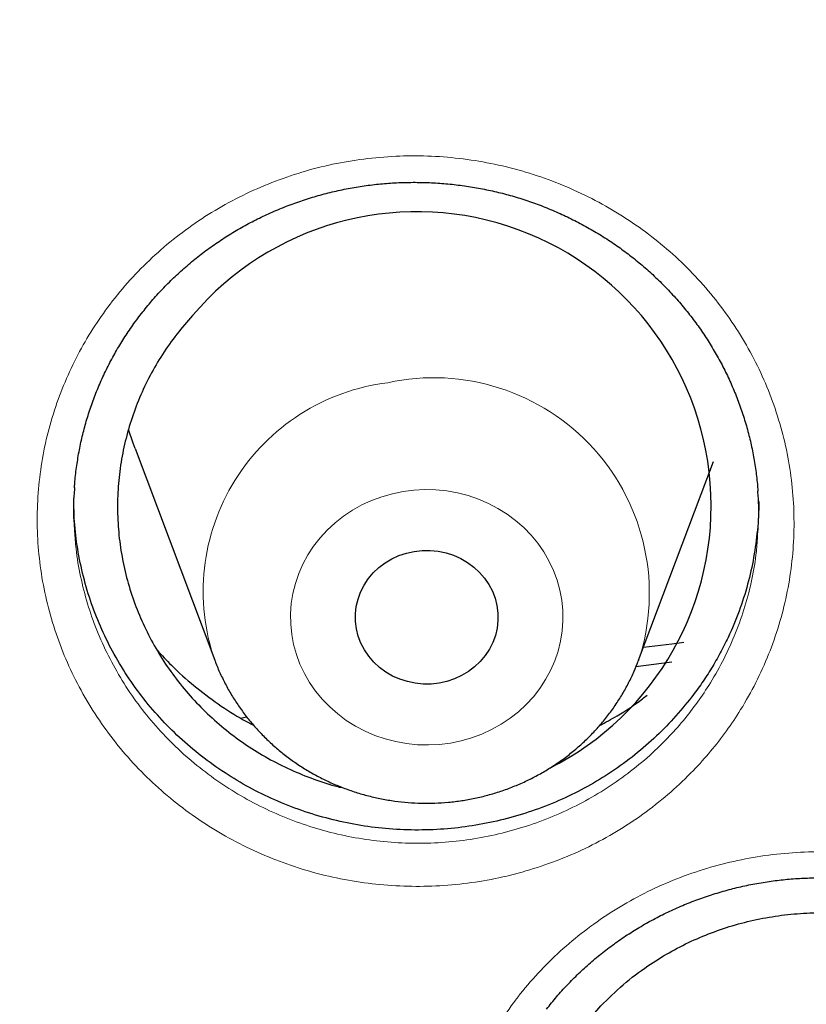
# Model space of a CAD drawing. Header units: millimetres. Extents: x 8 to 949, y 12 to 889.
# Tile 503 of 555: x 621.2 to 625.61, y 869.96 to 875.49. Entities that reach past the tile are written whole.
import ezdxf

# ---------------------------------------------------------------- set-up
doc = ezdxf.new("R2010")
doc.units = ezdxf.units.MM

msp = doc.modelspace()

# ---------------------------------------------------------------- linework, layer by layer
at = {"color": 7, "linetype": 'Continuous', "lineweight": 30}
for p, q in [((621.8508, 873.0796), (622.2979, 871.8913)), ((624.674, 871.8913), (625.0939, 873.0072)), ((624.8605, 871.8809), (624.6579, 871.8551)), ((624.674, 871.8913), (624.6721, 871.8863)), ((622.4429, 871.5674), (622.4762, 871.5749))]:
    msp.add_line(p, q, dxfattribs=at)
at = {"color": 7, "linetype": 'Continuous', "lineweight": 30, "flags": 128}
for points in [[(621.8508, 873.0796), (621.8397, 873.1101), (621.8151, 873.1861)], [(623.4165, 872.5024), (623.461, 872.5074), (623.5059, 872.5076), (623.5505, 872.5032), (623.5943, 872.4941), (623.6367, 872.4804), (623.6773, 872.4624), (623.7154, 872.4402), (623.7506, 872.4142), (623.7825, 872.3846), (623.8107, 872.3519), (623.8348, 872.3164), (623.8545, 872.2786), (623.8696, 872.239), (623.8799, 872.198), (623.8852, 872.1562), (623.8855, 872.1141), (623.8807, 872.0723), (623.871, 872.0312), (623.8565, 871.9914), (623.8372, 871.9533), (623.8136, 871.9176), (623.7859, 871.8845), (623.7543, 871.8546), (623.7195, 871.8281), (623.6816, 871.8055), (623.6413, 871.787), (623.5991, 871.7729), (623.5554, 871.7632), (623.5109, 871.7583), (623.466, 871.758), (623.4214, 871.7625), (623.3776, 871.7716), (623.3352, 871.7852), (623.2947, 871.8032), (623.2565, 871.8254), (623.2213, 871.8514), (623.1894, 871.881), (623.1612, 871.9138), (623.1371, 871.9492), (623.1174, 871.987), (623.1023, 872.0267), (623.092, 872.0677), (623.0867, 872.1094), (623.0865, 872.1515), (623.0912, 872.1934), (623.1009, 872.2345), (623.1155, 872.2743), (623.1347, 872.3123), (623.1583, 872.3481), (623.186, 872.3811), (623.2176, 872.4111), (623.2525, 872.4375), (623.2903, 872.4601), (623.3306, 872.4786), (623.3728, 872.4928), (623.4165, 872.5024)], [(624.7016, 871.9646), (624.8595, 871.9846), (624.9271, 871.9929)]]:
    msp.add_lwpolyline(points, dxfattribs=at)
at = {"color": 252, "linetype": 'Continuous', "lineweight": 0, "flags": 128}
msp.add_lwpolyline([(623.3533, 872.8384), (623.4143, 872.8461), (623.4757, 872.8492), (623.5372, 872.8477), (623.5983, 872.8415), (623.6587, 872.8307), (623.718, 872.8154), (623.7758, 872.7957), (623.8317, 872.7716), (623.8854, 872.7434), (623.9365, 872.7113), (623.9846, 872.6754), (624.0295, 872.636), (624.0709, 872.5933), (624.1085, 872.5477), (624.1421, 872.4993), (624.1714, 872.4486), (624.1963, 872.3958), (624.2165, 872.3414), (624.232, 872.2855), (624.2427, 872.2287), (624.2485, 872.1713), (624.2493, 872.1136), (624.2452, 872.056), (624.2362, 871.9989), (624.2222, 871.9427), (624.2035, 871.8878), (624.1802, 871.8344), (624.1524, 871.783), (624.1202, 871.7338), (624.0839, 871.6872), (624.0438, 871.6435), (624, 871.603), (623.9529, 871.5659), (623.9027, 871.5325), (623.8499, 871.503), (623.7947, 871.4775), (623.7375, 871.4563), (623.6786, 871.4396), (623.6186, 871.4273), (623.5576, 871.4195), (623.4962, 871.4164), (623.4347, 871.418), (623.3736, 871.4242), (623.3132, 871.4349), (623.2539, 871.4503), (623.1961, 871.47), (623.1402, 871.494), (623.0865, 871.5222), (623.0354, 871.5543), (622.9873, 871.5902), (622.9424, 871.6296), (622.901, 871.6723), (622.8634, 871.718), (622.8298, 871.7663), (622.8005, 871.817), (622.7756, 871.8698), (622.7554, 871.9243), (622.7399, 871.9801), (622.7292, 872.0369), (622.7234, 872.0944), (622.7226, 872.1521), (622.7267, 872.2096), (622.7358, 872.2667), (622.7497, 872.3229), (622.7684, 872.3779), (622.7917, 872.4312), (622.8196, 872.4827), (622.8517, 872.5319), (622.888, 872.5784), (622.9282, 872.6221), (622.9719, 872.6627), (623.019, 872.6998), (623.0692, 872.7332), (623.122, 872.7627), (623.1772, 872.7881), (623.2344, 872.8093), (623.2933, 872.8261), (623.3533, 872.8384)], dxfattribs=at)
at = {"color": 7, "linetype": 'Continuous', "lineweight": 30}
msp.add_arc((623.431, 872.7583), 1.6496, 296.7574, 139.6448, dxfattribs=at)
at = {"color": 252, "linetype": 'Continuous', "lineweight": 0}
for centre, radius, start, end in [((623.5248, 872.2674), 1.2092, 341.8817, 102.299), ((623.4132, 872.2776), 1.1803, 97.1061, 199.1478)]:
    msp.add_arc(centre, radius, start, end, dxfattribs=at)
at = {"color": 7, "linetype": 'Continuous', "lineweight": 30}
for points, knots in [([(660.3765, 865.4542), (660.37, 865.4775), (660.3554, 865.5297), (660.3311, 865.6155), (660.3018, 865.7176), (660.2679, 865.8339), (660.2294, 865.9641), (660.1863, 866.1076), (660.138, 866.2659), (660.084, 866.4389), (660.0253, 866.6232), (659.9632, 866.814), (659.862, 867.1179), (659.7185, 867.5313), (659.5424, 868.0098), (659.3753, 868.4426), (659.2192, 868.8305), (659.0581, 869.2154), (658.9263, 869.5184), (658.829, 869.7365), (658.7703, 869.8662), (658.7173, 869.982), (658.6702, 870.084), (658.6279, 870.1747), (658.591, 870.253), (658.5603, 870.318), (658.5373, 870.3663), (658.5219, 870.3985), (658.5096, 870.424), (658.4959, 870.4526), (658.4767, 870.4925), (658.4528, 870.5418), (658.4203, 870.6088), (658.3786, 870.6939), (658.3267, 870.799), (658.2685, 870.9156), (658.2039, 871.0437), (658.1327, 871.1831), (658.0395, 871.3632), (657.925, 871.5805), (657.7909, 871.8295), (657.6553, 872.0757), (657.5195, 872.3172), (657.3835, 872.5541), (657.2474, 872.7864), (657.104, 873.0265), (656.9532, 873.2738), (656.7949, 873.5277), (656.6372, 873.7756), (656.4801, 874.0175), (656.324, 874.2531), (656.1742, 874.4749), (656.0335, 874.6797), (655.9043, 874.8647), (655.7843, 875.034), (655.6739, 875.1878), (655.576, 875.3225), (655.4903, 875.4391), (655.4165, 875.5388), (655.3511, 875.6264), (655.2943, 875.702), (655.2455, 875.7666), (655.2001, 875.8264), (655.1531, 875.8881), (655.0995, 875.9578), (655.0292, 876.049), (654.9408, 876.1626), (654.8332, 876.2994), (654.715, 876.4479), (654.586, 876.608), (654.4459, 876.7795), (654.2945, 876.9621), (654.1314, 877.1557), (653.9565, 877.3601), (653.7693, 877.5749), (653.5709, 877.7984), (653.3612, 878.0303), (653.1398, 878.2701), (652.9054, 878.5189), (652.6322, 878.8025), (652.3231, 879.1152), (651.9819, 879.4502), (651.6397, 879.7763), (651.2978, 880.0928), (650.9565, 880.3998), (650.616, 880.6975), (650.2354, 881.0211), (649.8147, 881.3675), (649.3538, 881.7332), (648.8969, 882.0828), (648.4723, 882.3963), (648.0805, 882.6766), (647.7218, 882.9262), (647.367, 883.1663), (647.0164, 883.3972), (646.6697, 883.6195), (646.3223, 883.8364), (645.9691, 884.051), (645.5734, 884.2849), (645.1319, 884.5374), (644.6418, 884.8074), (644.1338, 885.0763), (643.6077, 885.3434), (643.0946, 885.5928), (642.5967, 885.8248), (642.1159, 886.04), (641.622, 886.2519), (641.115, 886.4601), (640.5948, 886.6639), (640.1471, 886.8308), (639.7776, 886.9632), (639.495, 887.0617), (639.2202, 887.1549), (638.9568, 887.2418), (638.7065, 887.3222), (638.4691, 887.3966), (638.2446, 887.4652), (638.0317, 887.5288), (637.8196, 887.5907), (637.6098, 887.6505), (637.4039, 887.7078), (637.2144, 887.7593), (637.0414, 887.8053), (636.8851, 887.8462), (636.7453, 887.882), (636.6295, 887.9112), (636.5363, 887.9344), (636.465, 887.952), (636.4047, 887.9668), (636.3487, 887.9804), (636.29, 887.9945), (636.2237, 888.0104), (636.137, 888.031), (636.0258, 888.057), (635.8868, 888.089), (635.7291, 888.1247), (635.5524, 888.1636), (635.3581, 888.2054), (635.1464, 888.2497), (634.9174, 888.296), (634.6699, 888.3443), (634.4186, 888.3915), (634.1652, 888.4371), (633.9114, 888.481), (633.6441, 888.5251), (633.3633, 888.5693), (633.0689, 888.6131), (632.7414, 888.659), (632.3789, 888.7062), (631.9795, 888.7537), (631.5611, 888.7986), (631.121, 888.8405), (630.6657, 888.8779), (630.2036, 888.9098), (629.7461, 888.9354), (629.2952, 888.9549), (628.8511, 888.9684), (628.4137, 888.9762), (627.9456, 888.9788), (627.4481, 888.9747), (626.9228, 888.9625), (626.4091, 888.9429), (625.9069, 888.9166), (625.4193, 888.8842), (624.946, 888.8463), (624.4871, 888.8034), (624.0396, 888.7559), (623.6036, 888.704), (623.179, 888.6482), (622.7659, 888.589), (622.3644, 888.5266), (622.034, 888.4716), (621.772, 888.4256), (621.5754, 888.3899), (621.3819, 888.3537), (621.1915, 888.3171), (621.0061, 888.2803), (620.8237, 888.2431), (620.6484, 888.2064), (620.4823, 888.1708), (620.3308, 888.1376), (620.1941, 888.107), (620.0719, 888.0792), (619.9644, 888.0543), (619.8708, 888.0324), (619.7914, 888.0136), (619.7264, 887.9981), (619.6821, 887.9874), (619.6545, 887.9808), (619.638, 887.9767), (619.6185, 887.972), (619.5919, 887.9655), (619.5386, 887.9525), (619.4576, 887.9325), (619.3474, 887.905), (619.2233, 887.8736), (619.0853, 887.838), (618.9344, 887.7985), (618.7717, 887.7551), (618.5989, 887.708), (618.4171, 887.6575), (618.1956, 887.5947), (617.9315, 887.5177), (617.6221, 887.4245), (617.2965, 887.323), (616.9549, 887.2127), (616.5998, 887.0939), (616.2315, 886.9662), (615.8506, 886.8292), (615.4553, 886.6816), (615.0458, 886.5229), (614.6226, 886.3524), (614.186, 886.1696), (613.7363, 885.9739), (613.3086, 885.7803), (612.9054, 885.5912), (612.533, 885.4111), (612.1644, 885.2272), (611.7694, 885.0244), (611.3509, 884.8022), (610.911, 884.5602), (610.4852, 884.3179), (610.0733, 884.0757), (609.6775, 883.8355), (609.2973, 883.5977), (608.9324, 883.3629), (608.5802, 883.1299), (608.2199, 882.885), (607.8533, 882.6288), (607.482, 882.3615), (607.1275, 882.0991), (606.7895, 881.8419), (606.4675, 881.5906), (606.1654, 881.3487), (605.8822, 881.1167), (605.6173, 880.8948), (605.3659, 880.6799), (605.1278, 880.4721), (604.8795, 880.2513), (604.617, 880.0128), (604.336, 879.7515), (604.0226, 879.4529), (603.6772, 879.1143), (603.3009, 878.7331), (602.9252, 878.3394), (602.5352, 877.9165), (602.1319, 877.4626), (601.8134, 877.0896), (601.5913, 876.8225), (601.4667, 876.6707), (601.3495, 876.5261), (601.2417, 876.3916), (601.1515, 876.2779), (601.0773, 876.1835), (601.0172, 876.1066), (600.9618, 876.0352), (600.9108, 875.9692), (600.8644, 875.9087), (600.823, 875.8546), (600.7919, 875.8137), (600.7711, 875.7863), (600.7574, 875.7683), (600.7424, 875.7484), (600.7226, 875.7223), (600.6938, 875.6841), (600.6548, 875.6321), (600.6043, 875.5646), (600.5476, 875.4882), (600.4854, 875.4039), (600.4185, 875.3125), (600.3447, 875.2111), (600.2644, 875.0997), (600.1515, 874.9415), (600.0101, 874.7404), (599.8021, 874.4387), (599.5608, 874.0789), (599.2999, 873.6761), (599.0609, 873.2949), (598.8421, 872.9351), (598.6334, 872.5814), (598.413, 872.1964), (598.1832, 871.7808), (597.9464, 871.3353), (597.7772, 871.0041), (597.6701, 870.7893), (597.6222, 870.6922), (597.5811, 870.6083), (597.5468, 870.5378), (597.5194, 870.481), (597.4974, 870.4352), (597.478, 870.3949), (597.4586, 870.3542), (597.4345, 870.3036), (597.4043, 870.2396), (597.3663, 870.1587), (597.3221, 870.064), (597.272, 869.9554), (597.2165, 869.8337), (597.1558, 869.699), (597.0902, 869.5515), (597.0196, 869.3902), (596.9472, 869.2221), (596.8736, 869.0481), (596.7991, 868.869), (596.7214, 868.6788), (596.6408, 868.4772), (596.5579, 868.2655), (596.4752, 868.0493), (596.3949, 867.8347), (596.311, 867.6049), (596.2246, 867.3624), (596.137, 867.1089), (596.0561, 866.8684), (595.9816, 866.6409), (595.9133, 866.4266), (595.8519, 866.229), (595.7968, 866.0478), (595.7476, 865.8824), (595.7029, 865.729), (595.6625, 865.5878), (595.6372, 865.4973), (595.6251, 865.4542)], [0, 0, 0, 0, 0.000831, 0.001867, 0.00311, 0.004561, 0.006151, 0.007935, 0.009912, 0.012083, 0.014447, 0.016884, 0.019317, 0.025993, 0.032646, 0.03767, 0.042681, 0.047678, 0.052661, 0.054543, 0.056246, 0.057769, 0.059113, 0.060277, 0.061356, 0.062215, 0.062854, 0.063273, 0.063494, 0.063869, 0.064407, 0.065082, 0.06583, 0.067072, 0.06847, 0.070023, 0.071732, 0.073596, 0.075615, 0.078974, 0.082363, 0.085703, 0.088995, 0.092239, 0.095436, 0.098585, 0.102198, 0.105746, 0.109228, 0.112646, 0.115999, 0.119267, 0.122152, 0.124821, 0.127275, 0.129513, 0.131535, 0.133177, 0.134643, 0.135933, 0.137048, 0.137994, 0.1388, 0.139705, 0.140743, 0.141915, 0.143783, 0.145837, 0.148077, 0.150502, 0.153113, 0.15591, 0.158893, 0.162061, 0.165415, 0.168955, 0.172612, 0.176449, 0.180464, 0.184658, 0.190319, 0.195938, 0.201473, 0.206924, 0.212291, 0.217573, 0.222772, 0.229782, 0.236634, 0.243327, 0.249861, 0.255037, 0.260109, 0.265076, 0.26994, 0.274699, 0.279385, 0.284156, 0.289036, 0.295322, 0.30178, 0.308407, 0.315205, 0.322173, 0.328111, 0.334166, 0.34034, 0.346632, 0.353042, 0.359571, 0.363066, 0.366535, 0.369859, 0.373034, 0.376061, 0.378889, 0.381573, 0.384115, 0.386513, 0.389155, 0.391598, 0.393842, 0.395887, 0.397733, 0.399381, 0.40083, 0.401828, 0.402671, 0.403347, 0.403955, 0.404645, 0.405417, 0.40629, 0.4077, 0.409328, 0.411175, 0.41324, 0.415523, 0.417979, 0.420645, 0.423522, 0.42661, 0.429395, 0.432332, 0.435421, 0.438661, 0.442053, 0.445597, 0.449968, 0.45455, 0.459343, 0.464347, 0.469653, 0.474949, 0.480165, 0.485302, 0.49036, 0.495338, 0.500238, 0.506345, 0.512325, 0.518177, 0.523901, 0.529497, 0.534869, 0.540118, 0.545243, 0.550245, 0.555124, 0.55988, 0.564513, 0.569022, 0.571335, 0.573614, 0.575859, 0.57807, 0.580248, 0.582331, 0.58444, 0.58638, 0.58815, 0.58975, 0.59118, 0.59244, 0.59353, 0.594473, 0.595236, 0.595821, 0.596034, 0.596208, 0.596403, 0.596719, 0.597149, 0.598281, 0.599578, 0.601041, 0.602669, 0.604463, 0.606385, 0.608446, 0.610602, 0.612854, 0.616343, 0.620039, 0.623941, 0.62805, 0.632365, 0.636804, 0.641442, 0.64628, 0.651317, 0.656553, 0.661988, 0.667623, 0.673457, 0.678181, 0.682993, 0.687744, 0.692413, 0.698343, 0.704138, 0.709796, 0.715319, 0.720706, 0.725864, 0.730891, 0.735786, 0.740551, 0.746051, 0.751366, 0.756494, 0.761437, 0.766193, 0.770763, 0.774966, 0.778998, 0.78286, 0.78655, 0.79007, 0.794511, 0.798996, 0.803539, 0.809717, 0.815999, 0.822387, 0.828881, 0.836279, 0.84381, 0.846204, 0.848559, 0.850755, 0.852787, 0.854656, 0.85589, 0.857041, 0.858109, 0.859093, 0.859993, 0.86081, 0.861506, 0.861811, 0.862028, 0.862307, 0.862695, 0.863189, 0.864001, 0.864997, 0.866178, 0.867372, 0.86871, 0.870192, 0.871818, 0.873581, 0.877087, 0.880542, 0.886588, 0.892475, 0.897596, 0.90259, 0.907456, 0.912208, 0.918389, 0.924392, 0.930218, 0.931684, 0.932978, 0.934093, 0.935028, 0.935785, 0.936353, 0.936848, 0.937386, 0.937968, 0.938855, 0.939923, 0.941172, 0.942602, 0.944213, 0.94597, 0.947903, 0.950009, 0.95229, 0.954474, 0.956797, 0.95926, 0.961861, 0.964601, 0.967436, 0.970189, 0.972843, 0.976229, 0.97944, 0.982475, 0.985335, 0.988019, 0.990528, 0.992734, 0.994784, 0.996678, 0.998417, 1, 1, 1, 1]), ([(595.3234, 850.59), (595.3287, 850.6653), (595.3424, 850.8593), (595.3694, 851.1717), (595.4039, 851.5271), (595.443, 851.8822), (595.4864, 852.2368), (595.5342, 852.5909), (595.5864, 852.9444), (595.643, 853.2974), (595.704, 853.6497), (595.7693, 854.0013), (595.839, 854.3522), (595.913, 854.7023), (595.9914, 855.0516), (596.0741, 855.4), (596.1611, 855.7475), (596.2524, 856.094), (596.3479, 856.4395), (596.4478, 856.7839), (596.5519, 857.1272), (596.6603, 857.4694), (596.7728, 857.8103), (596.8897, 858.15), (597.0107, 858.4884), (597.1359, 858.8255), (597.2652, 859.1611), (597.3987, 859.4954), (597.5364, 859.8281), (597.6781, 860.1594), (597.824, 860.489), (597.9739, 860.8171), (598.1279, 861.1435), (598.2859, 861.4682), (598.4479, 861.7911), (598.614, 862.1123), (598.784, 862.4316), (598.9579, 862.7491), (599.1357, 863.0646), (599.3175, 863.3782), (599.5031, 863.6898), (599.6926, 863.9993), (599.8859, 864.3068), (600.083, 864.6121), (600.2838, 864.9153), (600.4884, 865.2162), (600.6967, 865.5149), (600.9087, 865.8113), (601.1244, 866.1054), (601.3437, 866.3971), (601.5666, 866.6864), (601.793, 866.9732), (602.023, 867.2575), (602.2565, 867.5394), (602.4935, 867.8186), (602.7339, 868.0953), (602.9777, 868.3693), (603.225, 868.6407), (603.4755, 868.9093), (603.7294, 869.1752), (603.9865, 869.4383), (604.2469, 869.6986), (604.5105, 869.956), (604.7773, 870.2105), (605.0472, 870.4621), (605.3202, 870.7108), (605.5962, 870.9564), (605.8753, 871.1991), (606.1574, 871.4387), (606.4424, 871.6751), (606.7303, 871.9085), (607.0211, 872.1387), (607.3147, 872.3657), (607.6112, 872.5895), (607.9103, 872.8101), (608.2122, 873.0274), (608.5168, 873.2414), (608.824, 873.452), (609.1338, 873.6593), (609.4461, 873.8632), (609.7609, 874.0637), (610.0782, 874.2607), (610.3979, 874.4543), (610.72, 874.6444), (611.0444, 874.8309), (611.3712, 875.0139), (611.7001, 875.1934), (612.0313, 875.3692), (612.3646, 875.5414), (612.7, 875.71), (613.0375, 875.8749), (613.377, 876.0361), (613.7185, 876.1936), (614.0619, 876.3473), (614.4072, 876.4974), (614.7543, 876.6436), (615.1032, 876.7861), (615.4539, 876.9247), (615.8062, 877.0595), (616.1602, 877.1905), (616.5158, 877.3175), (616.873, 877.4408), (617.2316, 877.5601), (617.5917, 877.6755), (617.9532, 877.7869), (618.3161, 877.8944), (618.6803, 877.998), (619.0457, 878.0976), (619.4123, 878.1932), (619.7801, 878.2847), (620.149, 878.3723), (620.519, 878.4559), (620.89, 878.5354), (621.2619, 878.6108), (621.6348, 878.6822), (622.0085, 878.7496), (622.383, 878.8128), (622.7583, 878.872), (623.1342, 878.9271), (623.5109, 878.9781), (623.8881, 879.0249), (624.2659, 879.0677), (624.6442, 879.1063), (625.023, 879.1409), (625.4021, 879.1712), (625.7817, 879.1975), (626.1615, 879.2196), (626.5415, 879.2376), (626.9218, 879.2514), (627.3022, 879.2611), (627.6827, 879.2666), (628.0632, 879.268), (628.4437, 879.2653), (628.8242, 879.2584), (629.2046, 879.2473), (629.5848, 879.2321), (629.9647, 879.2128), (630.3445, 879.1893), (630.7238, 879.1617), (631.1029, 879.13), (631.4815, 879.0941), (631.8596, 879.0541), (632.2373, 879.01), (632.6143, 878.9618), (632.9907, 878.9095), (633.3665, 878.8531), (633.7415, 878.7925), (634.1158, 878.7279), (634.4892, 878.6593), (634.8617, 878.5865), (635.2334, 878.5097), (635.604, 878.4289), (635.9736, 878.344), (636.3422, 878.2552), (636.7096, 878.1623), (637.0759, 878.0654), (637.4409, 877.9645), (637.8046, 877.8596), (638.167, 877.7508), (638.5281, 877.6381), (638.8877, 877.5214), (639.2459, 877.4008), (639.6025, 877.2763), (639.9576, 877.148), (640.311, 877.0157), (640.6628, 876.8797), (641.0129, 876.7398), (641.3613, 876.5961), (641.7078, 876.4486), (642.0525, 876.2974), (642.3952, 876.1424), (642.7361, 875.9837), (643.0749, 875.8212), (643.4117, 875.6551), (643.7465, 875.4854), (644.0791, 875.312), (644.4095, 875.135), (644.7377, 874.9544), (645.0637, 874.7702), (645.3873, 874.5825), (645.7087, 874.3913), (646.0276, 874.1966), (646.3441, 873.9984), (646.6581, 873.7968), (646.9696, 873.5918), (647.2785, 873.3834), (647.5848, 873.1717), (647.8885, 872.9566), (648.1895, 872.7383), (648.4878, 872.5166), (648.7833, 872.2918), (649.076, 872.0637), (649.3659, 871.8325), (649.6528, 871.5981), (649.9369, 871.3606), (650.218, 871.12), (650.4961, 870.8764), (650.7711, 870.6298), (651.0431, 870.3801), (651.312, 870.1276), (651.5777, 869.8721), (651.8402, 869.6137), (652.0996, 869.3525), (652.3556, 869.0885), (652.6084, 868.8217), (652.8579, 868.5522), (653.104, 868.28), (653.3467, 868.0051), (653.586, 867.7276), (653.8218, 867.4475), (654.0542, 867.1649), (654.283, 866.8797), (654.5083, 866.5921), (654.73, 866.302), (654.9481, 866.0095), (655.1626, 865.7147), (655.3734, 865.4175), (655.5805, 865.1181), (655.7838, 864.8165), (655.9835, 864.5126), (656.1793, 864.2066), (656.3713, 863.8985), (656.5596, 863.5883), (656.7439, 863.276), (656.9244, 862.9618), (657.101, 862.6456), (657.2736, 862.3276), (657.4423, 862.0076), (657.607, 861.6859), (657.7677, 861.3624), (657.9244, 861.0371), (658.0771, 860.7102), (658.2257, 860.3816), (658.3702, 860.0514), (658.5106, 859.7197), (658.6469, 859.3865), (658.7791, 859.0517), (658.9071, 858.7156), (659.0309, 858.3781), (659.1505, 858.0393), (659.266, 857.6992), (659.3772, 857.3579), (659.4842, 857.0153), (659.5869, 856.6717), (659.6853, 856.3269), (659.7795, 855.9811), (659.8694, 855.6343), (659.955, 855.2865), (660.0363, 854.9378), (660.1132, 854.5882), (660.1858, 854.2379), (660.2541, 853.8867), (660.318, 853.5349), (660.3775, 853.1823), (660.4327, 852.8292), (660.4835, 852.4755), (660.5299, 852.1212), (660.5719, 851.7665), (660.6095, 851.4113), (660.6425, 851.0557), (660.6653, 850.7833), (660.6756, 850.6293), (660.678, 850.594)], [0, 0, 0, 0, 0.0024501, 0.0063134, 0.0101767, 0.01404, 0.0179033, 0.0217666, 0.0256299, 0.0294931, 0.0333564, 0.0372196, 0.0410829, 0.0449461, 0.0488093, 0.0526725, 0.0565357, 0.0603988, 0.064262, 0.0681251, 0.0719882, 0.0758513, 0.0797144, 0.0835774, 0.0874405, 0.0913035, 0.0951664, 0.0990294, 0.1028923, 0.1067553, 0.1106182, 0.114481, 0.1183439, 0.1222067, 0.1260695, 0.1299322, 0.133795, 0.1376577, 0.1415204, 0.1453831, 0.1492457, 0.1531083, 0.1569709, 0.1608334, 0.164696, 0.1685585, 0.1724209, 0.1762834, 0.1801458, 0.1840082, 0.1878705, 0.1917329, 0.1955952, 0.1994575, 0.2033197, 0.2071819, 0.2110441, 0.2149063, 0.2187685, 0.2226306, 0.2264927, 0.2303547, 0.2342168, 0.2380788, 0.2419408, 0.2458027, 0.2496647, 0.2535266, 0.2573885, 0.2612504, 0.2651122, 0.268974, 0.2728358, 0.2766976, 0.2805593, 0.2844211, 0.2882828, 0.2921445, 0.2960061, 0.2998678, 0.3037294, 0.307591, 0.3114526, 0.3153142, 0.3191757, 0.3230373, 0.3268988, 0.3307603, 0.3346218, 0.3384832, 0.3423447, 0.3462061, 0.3500675, 0.3539289, 0.3577903, 0.3616517, 0.3655131, 0.3693744, 0.3732357, 0.3770971, 0.3809584, 0.3848197, 0.388681, 0.3925422, 0.3964035, 0.4002648, 0.404126, 0.4079872, 0.4118485, 0.4157097, 0.4195709, 0.4234321, 0.4272933, 0.4311545, 0.4350156, 0.4388768, 0.442738, 0.4465992, 0.4504603, 0.4543215, 0.4581826, 0.4620437, 0.4659049, 0.469766, 0.4736271, 0.4774883, 0.4813494, 0.4852105, 0.4890716, 0.4929328, 0.4967939, 0.500655, 0.5045161, 0.5083772, 0.5122383, 0.5160995, 0.5199606, 0.5238217, 0.5276828, 0.5315439, 0.5354051, 0.5392662, 0.5431273, 0.5469884, 0.5508496, 0.5547107, 0.5585719, 0.562433, 0.5662942, 0.5701553, 0.5740165, 0.5778776, 0.5817388, 0.5856, 0.5894612, 0.5933224, 0.5971836, 0.6010448, 0.604906, 0.6087673, 0.6126285, 0.6164897, 0.620351, 0.6242123, 0.6280736, 0.6319348, 0.6357961, 0.6396575, 0.6435188, 0.6473801, 0.6512415, 0.6551029, 0.6589642, 0.6628256, 0.666687, 0.6705485, 0.6744099, 0.6782714, 0.6821329, 0.6859943, 0.6898559, 0.6937174, 0.6975789, 0.7014405, 0.7053021, 0.7091637, 0.7130253, 0.716887, 0.7207486, 0.7246103, 0.728472, 0.7323337, 0.7361955, 0.7400573, 0.7439191, 0.7477809, 0.7516427, 0.7555046, 0.7593665, 0.7632284, 0.7670903, 0.7709523, 0.7748143, 0.7786763, 0.7825383, 0.7864004, 0.7902625, 0.7941246, 0.7979868, 0.8018489, 0.8057111, 0.8095734, 0.8134356, 0.8172979, 0.8211602, 0.8250225, 0.8288849, 0.8327473, 0.8366097, 0.8404722, 0.8443347, 0.8481972, 0.8520597, 0.8559223, 0.8597848, 0.8636475, 0.8675101, 0.8713728, 0.8752355, 0.8790982, 0.8829609, 0.8868237, 0.8906865, 0.8945493, 0.8984122, 0.9022751, 0.906138, 0.9100009, 0.9138638, 0.9177268, 0.9215898, 0.9254528, 0.9293158, 0.9331789, 0.937042, 0.9409051, 0.9447682, 0.9486313, 0.9524945, 0.9563576, 0.9602208, 0.964084, 0.9679472, 0.9718105, 0.9756737, 0.979537, 0.9834002, 0.9872635, 0.9911268, 0.9949901, 0.9988534, 1, 1, 1, 1]), ([(621.8873, 873.837), (621.8966, 873.8488), (621.9244, 873.884), (621.9732, 873.9407), (622.0349, 874.0059), (622.0997, 874.0682), (622.1676, 874.1273), (622.2384, 874.1833), (622.312, 874.236), (622.3883, 874.2853), (622.467, 874.3311), (622.5477, 874.373), (622.6303, 874.4111), (622.7148, 874.4454), (622.8012, 874.4758), (622.8891, 874.5023), (622.9781, 874.5247), (623.068, 874.5429), (623.1584, 874.5569), (623.2492, 874.5666), (623.3405, 874.5721), (623.4324, 874.5734), (623.5246, 874.5706), (623.6168, 874.5635), (623.7085, 874.5522), (623.7991, 874.5368), (623.8884, 874.5173), (623.9763, 874.4937), (624.0632, 874.466), (624.149, 874.4342), (624.2336, 874.3984), (624.3166, 874.3587), (624.3975, 874.3152), (624.4759, 874.2683), (624.5515, 874.2181), (624.6242, 874.1646), (624.6942, 874.1077), (624.7617, 874.0475), (624.8264, 873.984), (624.888, 873.9175), (624.9463, 873.8482), (625.001, 873.7764), (625.0519, 873.7025), (625.0989, 873.6265), (625.1421, 873.5484), (625.1815, 873.4683), (625.2169, 873.3864), (625.2483, 873.3029), (625.2754, 873.218), (625.2983, 873.1319), (625.317, 873.0447), (625.331, 872.9569), (625.3393, 872.8884), (625.3415, 872.8493), (625.3421, 872.8398)], [0, 0, 0, 0, 0.009897, 0.029612, 0.04928, 0.068928, 0.088571, 0.10822, 0.127888, 0.147584, 0.167306, 0.186946, 0.206517, 0.226161, 0.245851, 0.26556, 0.285249, 0.304889, 0.324449, 0.343945, 0.36344, 0.383071, 0.402791, 0.422549, 0.442284, 0.461937, 0.481458, 0.500868, 0.520346, 0.539978, 0.559714, 0.579501, 0.599283, 0.618994, 0.638585, 0.658049, 0.677564, 0.69723, 0.716974, 0.736762, 0.756564, 0.776336, 0.796047, 0.815688, 0.835313, 0.855054, 0.874799, 0.894554, 0.914325, 0.934118, 0.953942, 0.9738, 0.993583, 1, 1, 1, 1]), ([(621.5117, 872.859), (621.5121, 872.8673), (621.5142, 872.9053), (621.5223, 872.9726), (621.5361, 873.0604), (621.5545, 873.1472), (621.5772, 873.2327), (621.604, 873.3172), (621.6351, 873.4003), (621.6703, 873.482), (621.7096, 873.562), (621.7529, 873.6401), (621.8001, 873.7161), (621.8452, 873.7817), (621.8753, 873.8213), (621.8873, 873.837)], [0, 0, 0, 0, 0.023666, 0.107849, 0.191882, 0.275648, 0.359111, 0.442411, 0.526134, 0.609802, 0.693453, 0.777126, 0.860864, 0.944696, 1, 1, 1, 1]), ([(622.1739, 873.8265), (622.1436, 873.7917), (622.0827, 873.722), (622.0034, 873.6084), (621.9335, 873.4892), (621.8745, 873.3648), (621.8268, 873.236), (621.7904, 873.1035), (621.7656, 872.9686), (621.7526, 872.8322), (621.7518, 872.6951), (621.763, 872.5583), (621.7859, 872.4228), (621.8204, 872.2897), (621.8668, 872.1599), (621.9242, 872.0341), (621.9923, 871.9133), (622.0706, 871.7985), (622.1588, 871.6907), (622.2561, 871.5902), (622.3617, 871.4978), (622.4748, 871.4143), (622.5949, 871.3407), (622.7209, 871.2766), (622.8523, 871.2238), (622.9524, 871.19), (623.0092, 871.1775), (623.0199, 871.1752)], [0, 0, 0, 0, 0.0411817, 0.0825106, 0.1238396, 0.1650214, 0.2062023, 0.2475303, 0.2888583, 0.3300393, 0.3712388, 0.4125854, 0.453932, 0.4951315, 0.5363421, 0.5776999, 0.6190577, 0.6602682, 0.7014738, 0.7428267, 0.7841796, 0.825385, 0.8665716, 0.9079055, 0.9492394, 0.9904259, 1, 1, 1, 1]), ([(621.5124, 872.8602), (621.5114, 872.85), (621.5051, 872.7879), (621.5046, 872.7055), (621.5108, 872.6339), (621.5124, 872.6144)], [0, 0, 0, 0, 0.124764, 0.760713, 1, 1, 1, 1]), ([(625.3411, 872.5966), (625.3428, 872.6173), (625.3489, 872.6902), (625.3486, 872.7721), (625.3423, 872.8327), (625.3415, 872.8409)], [0, 0, 0, 0, 0.254325, 0.897863, 1, 1, 1, 1]), ([(624.9706, 871.6842), (624.9379, 871.6438), (624.8724, 871.5628), (624.7603, 871.451), (624.6384, 871.347), (624.5076, 871.2535), (624.3702, 871.1719), (624.2262, 871.1018), (624.075, 871.0431), (623.9193, 870.9969), (623.7617, 870.964), (623.602, 870.944), (623.4394, 870.937), (623.2769, 870.9433), (623.1171, 870.9627), (622.9596, 870.9947), (622.804, 871.0399), (622.6527, 871.0976), (622.5081, 871.1668), (622.3698, 871.2474), (622.2378, 871.3399), (622.1143, 871.4428), (622.0013, 871.5543), (621.8982, 871.6744), (621.8051, 871.8037), (621.7236, 871.9401), (621.6549, 872.0813), (621.5986, 872.2276), (621.5547, 872.3794), (621.5248, 872.5341), (621.5087, 872.6751), (621.5083, 872.7638), (621.5082, 872.8011)], [0, 0, 0, 0, 0.033228, 0.066458, 0.100649, 0.13484, 0.168089, 0.201339, 0.235563, 0.269787, 0.30294, 0.336092, 0.370214, 0.404334, 0.437413, 0.470492, 0.504528, 0.538564, 0.571739, 0.604914, 0.639052, 0.673191, 0.706372, 0.739553, 0.773696, 0.807839, 0.841069, 0.874299, 0.908493, 0.942687, 0.975917, 1, 1, 1, 1]), ([(625.3466, 872.7853), (625.3467, 872.7836), (625.349, 872.729), (625.3408, 872.6229), (625.3211, 872.4685), (625.2867, 872.3163), (625.239, 872.166), (625.1855, 872.0379), (625.1322, 871.9322), (625.0832, 871.847), (625.0299, 871.7639), (624.9903, 871.7108), (624.9706, 871.6842)], [0, 0, 0, 0, 0.004277, 0.138834, 0.269441, 0.400045, 0.534438, 0.668831, 0.751164, 0.833497, 0.916749, 1, 1, 1, 1]), ([(621.9747, 871.9486), (622.0009, 871.9199), (622.0653, 871.8493), (622.1798, 871.7479), (622.3149, 871.6461), (622.4274, 871.5725), (622.4961, 871.5373), (622.5155, 871.5274)], [0, 0, 0, 0, 0.170019, 0.417572, 0.665126, 0.905833, 1, 1, 1, 1]), ([(622.2986, 871.8906), (622.3004, 871.8854), (622.3103, 871.8574), (622.3322, 871.8083), (622.3645, 871.7434), (622.401, 871.6806), (622.4413, 871.62), (622.4852, 871.5618), (622.5326, 871.5061), (622.5834, 871.4532), (622.6374, 871.4033), (622.6944, 871.3566), (622.7542, 871.3131), (622.8166, 871.2731), (622.8813, 871.2368), (622.9483, 871.2041), (623.0171, 871.1754), (623.0877, 871.1506), (623.1597, 871.1299), (623.2328, 871.1133), (623.3069, 871.101), (623.3817, 871.0928), (623.4569, 871.089), (623.5321, 871.0895), (623.6073, 871.0943), (623.6821, 871.1034), (623.7561, 871.1168), (623.8293, 871.1344), (623.9012, 871.1561), (623.9716, 871.182), (624.0404, 871.2118), (624.1071, 871.2456), (624.1717, 871.2831), (624.2338, 871.3242), (624.2932, 871.3689), (624.3498, 871.4168), (624.4032, 871.4679), (624.4534, 871.522), (624.5002, 871.5788), (624.5433, 871.6382), (624.5827, 871.6999), (624.618, 871.7638), (624.6481, 871.8258), (624.6644, 871.8673), (624.6718, 871.8862)], [0, 0, 0, 0, 0.0055226, 0.0295452, 0.053588, 0.0776544, 0.1017473, 0.1258692, 0.150022, 0.174207, 0.1984249, 0.222676, 0.24696, 0.2712763, 0.2956237, 0.3200007, 0.3444056, 0.3688361, 0.3932902, 0.4177654, 0.4422591, 0.4667687, 0.4912913, 0.5158243, 0.5403645, 0.5649081, 0.5894521, 0.6139933, 0.6385286, 0.6630548, 0.6875685, 0.7120667, 0.7365459, 0.7610033, 0.7854359, 0.8098409, 0.8342161, 0.8585593, 0.8828691, 0.9071443, 0.9313845, 0.9555897, 0.9797607, 1, 1, 1, 1]), ([(624.4552, 871.5253), (624.4882, 871.5431), (624.5712, 871.5881), (624.66, 871.6462), (624.7128, 871.6891), (624.7216, 871.6962)], [0, 0, 0, 0, 0.354293, 0.892361, 1, 1, 1, 1]), ([(624.1576, 869.9341), (624.1669, 869.9459), (624.1946, 869.981), (624.2434, 870.0376), (624.305, 870.1027), (624.3697, 870.1649), (624.4375, 870.224), (624.5082, 870.2799), (624.5818, 870.3326), (624.658, 870.3819), (624.7365, 870.4276), (624.8172, 870.4696), (624.8997, 870.5078), (624.9842, 870.5422), (625.0705, 870.5727), (625.1583, 870.5993), (625.2473, 870.6219), (625.3372, 870.6403), (625.4275, 870.6544), (625.5183, 870.6644), (625.6095, 870.6701), (625.7014, 870.6717), (625.7936, 870.6691), (625.8857, 870.6623), (625.9773, 870.6513), (626.0679, 870.6362), (626.1572, 870.6171), (626.2451, 870.5938), (626.3319, 870.5665), (626.4177, 870.5352), (626.5023, 870.4997), (626.5853, 870.4604), (626.6662, 870.4174), (626.7445, 870.3709), (626.82, 870.3212), (626.8927, 870.2681), (626.9627, 870.2118), (627.0301, 870.152), (627.0948, 870.089), (627.1564, 870.023), (627.2147, 869.9542), (627.2693, 869.8829), (627.3202, 869.8095), (627.3672, 869.734), (627.4104, 869.6564), (627.4498, 869.5768), (627.4852, 869.4954), (627.5165, 869.4124), (627.5437, 869.328), (627.5665, 869.2424), (627.5852, 869.1557), (627.5992, 869.0683), (627.6075, 869.0003), (627.6097, 868.9614), (627.6102, 868.9519)], [0, 0, 0, 0, 0.009901, 0.029619, 0.04929, 0.06894, 0.088585, 0.108236, 0.127905, 0.147601, 0.167324, 0.186965, 0.206538, 0.226183, 0.245875, 0.265585, 0.285277, 0.304918, 0.32448, 0.343977, 0.363471, 0.383101, 0.402821, 0.422579, 0.442314, 0.461967, 0.481488, 0.500898, 0.520375, 0.540005, 0.559739, 0.579525, 0.599305, 0.619014, 0.638602, 0.658062, 0.677577, 0.697242, 0.716984, 0.736771, 0.756572, 0.776343, 0.796053, 0.815692, 0.835319, 0.85506, 0.874806, 0.894563, 0.914337, 0.934134, 0.953961, 0.973821, 0.993605, 1, 1, 1, 1]), ([(624.4625, 869.953), (624.4316, 869.9188), (624.3696, 869.8505), (624.2885, 869.7387), (624.2166, 869.6214), (624.1555, 869.4987), (624.1056, 869.3714), (624.067, 869.2404), (624.0398, 869.1067), (624.0244, 868.9714), (624.0212, 868.8352), (624.0298, 868.6991), (624.0503, 868.5642), (624.0823, 868.4314), (624.1262, 868.3018), (624.1813, 868.176), (624.247, 868.0551), (624.323, 867.9399), (624.409, 867.8315), (624.5043, 867.7302), (624.6079, 867.6369), (624.7192, 867.5524), (624.8376, 867.4774), (624.9623, 867.4121), (625.0921, 867.357), (625.2261, 867.3126), (625.3635, 867.2795), (625.5035, 867.2575), (625.6448, 867.2468), (625.7864, 867.2475), (625.9273, 867.26), (626.0668, 867.2838), (626.2037, 867.3186), (626.3369, 867.3643), (626.4655, 867.4209), (626.5888, 867.4877), (626.7059, 867.5641), (626.8157, 867.6496), (626.9175, 867.744), (627.0108, 867.8463), (627.0949, 867.9558), (627.1691, 868.0715), (627.2326, 868.193), (627.2853, 868.3194), (627.327, 868.4495), (627.3571, 868.5825), (627.3752, 868.7175), (627.3814, 868.8536), (627.3759, 868.9899), (627.3585, 869.1251), (627.329, 869.2583), (627.288, 869.389), (627.2358, 869.5159), (627.1728, 869.6381), (627.0992, 869.7545), (627.0155, 869.8648), (626.9226, 869.9681), (626.8211, 870.0634), (626.7115, 870.1499), (626.5946, 870.2274), (626.4715, 870.2954), (626.3431, 870.353), (626.21, 870.3999), (626.0731, 870.4358), (625.9337, 870.4608), (625.7928, 870.4744), (625.6512, 870.4762), (625.5099, 870.4667), (625.3699, 870.4458), (625.2324, 870.4139), (625.0983, 870.3706), (624.9683, 870.3166), (624.8435, 870.2525), (624.7152, 870.1722), (624.5855, 870.0743), (624.5035, 869.9934), (624.4625, 869.953)], [0, 0, 0, 0, 0.013403, 0.026853, 0.040304, 0.053707, 0.067109, 0.08056, 0.09401, 0.107413, 0.12082, 0.134275, 0.14773, 0.161137, 0.174547, 0.188004, 0.201462, 0.214871, 0.228279, 0.241734, 0.25519, 0.268597, 0.282, 0.295449, 0.308899, 0.322301, 0.335697, 0.34914, 0.362584, 0.375979, 0.38937, 0.402808, 0.416247, 0.429638, 0.443028, 0.456465, 0.469903, 0.483293, 0.496686, 0.510127, 0.523568, 0.536961, 0.550361, 0.563808, 0.577255, 0.590655, 0.604061, 0.617514, 0.630968, 0.644374, 0.657783, 0.67124, 0.684697, 0.698107, 0.711515, 0.724972, 0.738428, 0.751837, 0.765241, 0.778693, 0.792145, 0.805549, 0.818946, 0.832392, 0.845837, 0.859234, 0.872626, 0.886066, 0.899506, 0.912898, 0.926287, 0.939725, 0.953162, 0.966552, 0.983276, 1, 1, 1, 1])]:
    msp.add_open_spline(points, degree=3, knots=knots, dxfattribs=at)
at = {"color": 252, "linetype": 'Continuous', "lineweight": 0}
for points, knots in [([(628.0008, 888.9091), (627.5102, 888.9033), (626.5289, 888.8916), (625.0598, 888.7971), (623.5965, 888.6464), (622.1416, 888.4344), (620.7067, 888.1645), (619.2941, 887.838), (617.9064, 887.457), (616.5375, 887.0201), (615.1818, 886.5252), (613.8423, 885.972), (612.5222, 885.3604), (611.232, 884.6949), (609.9743, 883.9769), (608.7587, 883.2123), (607.5869, 882.4036), (606.4602, 881.5533), (605.3737, 880.6582), (604.3231, 879.7142), (603.3112, 878.7221), (602.3411, 877.6832), (601.4205, 876.6052), (600.5514, 875.4903), (599.7403, 874.3474), (598.9875, 873.1795), (598.2934, 871.9894), (597.6546, 870.7724), (597.0694, 869.5229), (596.5378, 868.2434), (596.0704, 866.934), (595.7683, 866.0047), (595.6407, 865.5085), (595.6281, 865.4597)], [0, 0, 0, 0, 0.033451, 0.066901, 0.100352, 0.133803, 0.167253, 0.200107, 0.23296, 0.265814, 0.298667, 0.332118, 0.365568, 0.399019, 0.43247, 0.46592, 0.498774, 0.531627, 0.564481, 0.597334, 0.630785, 0.664236, 0.697686, 0.731137, 0.764588, 0.797441, 0.830294, 0.863148, 0.896001, 0.929452, 0.962903, 0.996353, 1, 1, 1, 1]), ([(593.1581, 851.219), (593.1711, 851.4203), (593.2149, 852.1012), (593.3606, 853.2565), (593.593, 854.6816), (593.8943, 856.0869), (594.2573, 857.4703), (594.6813, 858.8295), (595.1674, 860.1702), (595.7181, 861.4979), (596.3337, 862.8098), (597.0141, 864.1027), (597.7546, 865.3662), (598.5535, 866.598), (599.4042, 867.7886), (600.3041, 868.9362), (601.2501, 870.0397), (602.2461, 871.1038), (603.2965, 872.1328), (604.4003, 873.1238), (605.5563, 874.074), (606.7558, 874.9755), (607.9963, 875.8267), (609.2679, 876.6212), (610.5674, 877.3584), (611.8915, 878.0382), (613.2458, 878.6637), (614.6359, 879.2373), (616.0599, 879.7565), (617.5155, 880.2193), (618.9913, 880.6216), (620.4846, 880.9626), (621.9835, 881.24), (623.4848, 881.4548), (624.9854, 881.6065), (626.4917, 881.7017), (627.4978, 881.7134), (628.0008, 881.7193)], [0, 0, 0, 0, 0.012293, 0.041589, 0.070885, 0.100182, 0.128955, 0.157728, 0.186502, 0.215275, 0.244571, 0.273868, 0.303164, 0.33246, 0.361757, 0.39053, 0.419303, 0.448077, 0.47685, 0.506146, 0.535443, 0.564739, 0.594035, 0.623332, 0.652105, 0.680878, 0.709652, 0.738425, 0.767721, 0.797018, 0.826314, 0.85561, 0.884907, 0.91368, 0.942453, 0.971227, 1, 1, 1, 1]), ([(628.0008, 880.2977), (627.5042, 880.2918), (626.5111, 880.2799), (625.0242, 880.1843), (623.5431, 880.0318), (622.0707, 879.8172), (620.6184, 879.544), (619.1888, 879.2136), (617.7842, 878.828), (616.3987, 878.3858), (615.0266, 877.8848), (613.6709, 877.3249), (612.3348, 876.706), (611.0291, 876.0325), (609.7561, 875.3058), (608.5258, 874.5319), (607.3398, 873.7134), (606.1995, 872.8528), (605.0998, 871.9468), (604.0365, 870.9914), (603.0124, 869.9874), (602.0305, 868.9358), (601.0988, 867.8448), (600.2192, 866.7164), (599.3982, 865.5597), (598.6363, 864.3776), (597.9338, 863.1732), (597.2873, 861.9413), (596.6947, 860.6768), (596.1581, 859.3816), (595.6798, 858.0575), (595.2641, 856.715), (594.9117, 855.3567), (594.625, 853.9933), (594.4032, 852.6277), (594.2455, 851.2627), (594.1508, 849.8925), (594.119, 848.5115), (594.1515, 847.1222), (594.2498, 845.7272), (594.4133, 844.3376), (594.6418, 842.9562), (594.933, 841.5936), (595.2851, 840.2524), (595.6962, 838.9346), (596.1675, 837.6347), (596.7015, 836.3474), (597.2982, 835.0755), (597.958, 833.822), (598.6759, 832.597), (599.4504, 831.4027), (600.2753, 830.2484), (601.1477, 829.1357), (602.065, 828.0658), (603.0306, 827.0341), (604.049, 826.0365), (605.1191, 825.0757), (606.24, 824.1545), (607.4029, 823.2804), (608.6056, 822.4551), (609.8385, 821.6849), (611.0984, 820.9701), (612.3822, 820.311), (613.6952, 819.7045), (615.043, 819.1484), (616.4236, 818.645), (617.8348, 818.1963), (619.2658, 817.8063), (620.7136, 817.4757), (622.1668, 817.2067), (623.6223, 816.9986), (625.0773, 816.8507), (626.5377, 816.7618), (628.0097, 816.7319), (629.4905, 816.7625), (630.9774, 816.8546), (632.4585, 817.008), (633.9309, 817.2224), (635.3833, 817.4957), (636.8129, 817.826), (638.2174, 818.2117), (639.6029, 818.6539), (640.975, 819.1548), (642.3307, 819.7147), (643.6668, 820.3337), (644.9726, 821.0072), (646.2455, 821.7339), (647.4758, 822.5078), (648.6618, 823.3263), (649.8022, 824.1869), (650.9018, 825.0928), (651.9652, 826.0483), (652.9893, 827.0523), (653.9712, 828.1038), (654.9028, 829.1949), (655.7825, 830.3233), (656.6035, 831.48), (657.3653, 832.662), (658.0678, 833.8665), (658.7143, 835.0983), (659.307, 836.3628), (659.8436, 837.6581), (660.3218, 838.9821), (660.7375, 840.3246), (661.0899, 841.683), (661.3766, 843.0464), (661.5984, 844.412), (661.7561, 845.777), (661.8509, 847.1471), (661.8827, 848.5281), (661.8501, 849.9175), (661.7519, 851.3124), (661.5883, 852.702), (661.3599, 854.0835), (661.0686, 855.446), (660.7165, 856.7873), (660.3054, 858.105), (659.8341, 859.4049), (659.3002, 860.6922), (658.7034, 861.9641), (658.0436, 863.2176), (657.3258, 864.4427), (656.5512, 865.637), (655.7263, 866.7912), (654.8539, 867.904), (653.9367, 868.9738), (652.971, 870.0055), (651.9526, 871.0032), (650.8825, 871.964), (649.7616, 872.8852), (648.5987, 873.7593), (647.396, 874.5845), (646.1631, 875.3548), (644.9032, 876.0696), (643.6194, 876.7287), (642.3064, 877.3352), (640.9586, 877.8912), (639.578, 878.3947), (638.1668, 878.8433), (636.7358, 879.2334), (635.288, 879.564), (633.8348, 879.8329), (632.3793, 880.0412), (630.9243, 880.1883), (629.4639, 880.2805), (628.4885, 880.292), (628.0008, 880.2977)], [0, 0, 0, 0, 0.007, 0.014, 0.021, 0.028, 0.035, 0.041875, 0.04875, 0.055625, 0.0625, 0.0695, 0.0765, 0.0835, 0.0905, 0.0975, 0.104375, 0.11125, 0.118125, 0.125, 0.132, 0.139, 0.146, 0.153, 0.16, 0.166875, 0.17375, 0.180625, 0.1875, 0.1945, 0.2015, 0.2085, 0.2155, 0.2225, 0.229375, 0.23625, 0.243125, 0.25, 0.257, 0.264, 0.271, 0.278, 0.285, 0.291875, 0.29875, 0.305625, 0.3125, 0.3195, 0.3265, 0.3335, 0.3405, 0.3475, 0.354375, 0.36125, 0.368125, 0.375, 0.382, 0.389, 0.396, 0.403, 0.41, 0.416875, 0.42375, 0.430625, 0.4375, 0.4445, 0.4515, 0.4585, 0.4655, 0.4725, 0.479375, 0.48625, 0.493125, 0.5, 0.507, 0.514, 0.521, 0.528, 0.535, 0.541875, 0.54875, 0.555625, 0.5625, 0.5695, 0.5765, 0.5835, 0.5905, 0.5975, 0.604375, 0.61125, 0.618125, 0.625, 0.632, 0.639, 0.646, 0.653, 0.66, 0.666875, 0.67375, 0.680625, 0.6875, 0.6945, 0.7015, 0.7085, 0.7155, 0.7225, 0.729375, 0.73625, 0.743125, 0.75, 0.757, 0.764, 0.771, 0.778, 0.785, 0.791875, 0.79875, 0.805625, 0.8125, 0.8195, 0.8265, 0.8335, 0.8405, 0.8475, 0.854375, 0.86125, 0.868125, 0.875, 0.882, 0.889, 0.896, 0.903, 0.91, 0.916875, 0.92375, 0.930625, 0.9375, 0.9445, 0.9515, 0.9585, 0.9655, 0.9725, 0.979375, 0.98625, 0.993125, 1, 1, 1, 1]), ([(621.7108, 873.8891), (621.7156, 873.8954), (621.7558, 873.9478), (621.8368, 874.0429), (621.9617, 874.1669), (622.0971, 874.2804), (622.2415, 874.3823), (622.3946, 874.4716), (622.555, 874.5482), (622.7215, 874.6117), (622.8926, 874.6613), (623.0675, 874.6964), (623.2449, 874.7172), (623.4236, 874.7237), (623.6022, 874.7159), (623.7795, 874.6932), (623.9547, 874.6562), (624.1261, 874.6052), (624.2922, 874.5407), (624.4519, 874.4627), (624.6043, 874.3722), (624.7486, 874.2698), (624.8836, 874.1562), (625.0081, 874.0316), (625.1217, 873.897), (625.2233, 873.7539), (625.312, 873.6033), (625.387, 873.446), (625.4482, 873.2832), (625.4951, 873.1161), (625.5275, 872.9459), (625.5445, 872.7735), (625.5465, 872.6001), (625.5335, 872.4271), (625.5056, 872.2561), (625.4625, 872.0881), (625.4048, 871.9241), (625.3331, 871.7654), (625.253, 871.6221), (625.1672, 871.4941), (625.0787, 871.3802), (624.9753, 871.2649), (624.8552, 871.1505), (624.7174, 871.0396), (624.5703, 870.9402), (624.4154, 870.8534), (624.2535, 870.7802), (624.0858, 870.7202), (623.9135, 870.6738), (623.7379, 870.6416), (623.5598, 870.6243), (623.3805, 870.6214), (623.2015, 870.6329), (623.0244, 870.6588), (622.8504, 870.6994), (622.6804, 870.7539), (622.5157, 870.8217), (622.3574, 870.9025), (622.2068, 870.9963), (622.0645, 871.102), (621.9318, 871.2187), (621.8097, 871.3456), (621.6994, 871.4821), (621.6012, 871.6272), (621.5157, 871.7796), (621.4438, 871.9382), (621.3862, 872.1022), (621.3431, 872.2705), (621.3145, 872.4417), (621.301, 872.6142), (621.3028, 872.7871), (621.3196, 872.9593), (621.3511, 873.1295), (621.3968, 873.2945), (621.4563, 873.4534), (621.5283, 873.6055), (621.612, 873.7521), (621.6779, 873.8435), (621.7108, 873.8891)], [0, 0, 0, 0, 0.001818, 0.015244, 0.028718, 0.042193, 0.055619, 0.069017, 0.082464, 0.09591, 0.109309, 0.122672, 0.136083, 0.149495, 0.162859, 0.176247, 0.189684, 0.20312, 0.216509, 0.229866, 0.243271, 0.256675, 0.270031, 0.283445, 0.296907, 0.310368, 0.323782, 0.337181, 0.350627, 0.364073, 0.377472, 0.390908, 0.404393, 0.417877, 0.431314, 0.444747, 0.458228, 0.471709, 0.485141, 0.496213, 0.507298, 0.51837, 0.531815, 0.545308, 0.5588, 0.572244, 0.585627, 0.599058, 0.612488, 0.625871, 0.639274, 0.652725, 0.666176, 0.679579, 0.692948, 0.706365, 0.719782, 0.733151, 0.746544, 0.759985, 0.773426, 0.78682, 0.80022, 0.813667, 0.827114, 0.840514, 0.853932, 0.867398, 0.880863, 0.894281, 0.907686, 0.921139, 0.93459, 0.947994, 0.960974, 0.973997, 0.98702, 1, 1, 1, 1]), ([(621.5124, 872.6144), (621.5145, 872.5818), (621.5199, 872.497), (621.544, 872.3612), (621.5826, 872.2084), (621.6348, 872.0596), (621.6998, 871.9156), (621.7771, 871.7773), (621.866, 871.6455), (621.9658, 871.5215), (622.0763, 871.4063), (622.1963, 871.3003), (622.3251, 871.2043), (622.4614, 871.1191), (622.6046, 871.0456), (622.7538, 870.9839), (622.9076, 870.9344), (623.0651, 870.8975), (623.2254, 870.8738), (623.3875, 870.8633), (623.5498, 870.8658), (623.711, 870.8815), (623.8701, 870.9106), (624.0261, 870.9527), (624.1779, 871.0071), (624.3245, 871.0736), (624.4647, 871.1523), (624.5978, 871.2425), (624.7226, 871.3432), (624.8313, 871.447), (624.9248, 871.5516), (625.0048, 871.6549), (625.0824, 871.7711), (625.155, 871.9011), (625.2198, 872.0451), (625.2721, 872.1939), (625.3106, 872.3464), (625.3341, 872.481), (625.3392, 872.5649), (625.3411, 872.5966)], [0, 0, 0, 0, 0.0174585, 0.0455373, 0.0736168, 0.1015964, 0.1295418, 0.1575866, 0.1856315, 0.213577, 0.2415081, 0.269539, 0.2975697, 0.3255008, 0.3533832, 0.3813649, 0.4093466, 0.437229, 0.4651788, 0.4932292, 0.5212798, 0.5492299, 0.5771441, 0.6051582, 0.6331738, 0.6610901, 0.6891249, 0.7172615, 0.7454012, 0.7734401, 0.796522, 0.8196325, 0.8427149, 0.8707276, 0.8988406, 0.9269533, 0.9549655, 0.9829901, 1, 1, 1, 1]), ([(623.9848, 869.9865), (623.9889, 869.9918), (624.0283, 870.0432), (624.1084, 870.1371), (624.2331, 870.2609), (624.3682, 870.3742), (624.5124, 870.476), (624.6653, 870.5654), (624.8255, 870.6421), (624.9918, 870.7058), (625.1628, 870.7557), (625.3376, 870.7911), (625.5149, 870.8123), (625.6934, 870.8194), (625.8719, 870.8121), (626.0492, 870.79), (626.2243, 870.7536), (626.3957, 870.7034), (626.5617, 870.6396), (626.7214, 870.5624), (626.8738, 870.4727), (627.018, 870.3712), (627.153, 870.2585), (627.2775, 870.1348), (627.391, 870.0013), (627.4926, 869.8591), (627.5814, 869.7096), (627.6563, 869.5533), (627.7175, 869.3915), (627.7646, 869.2254), (627.797, 869.0562), (627.8141, 868.8848), (627.8162, 868.7123), (627.8033, 868.5403), (627.7756, 868.3701), (627.7327, 868.2029), (627.6752, 868.0396), (627.6038, 867.8815), (627.5238, 867.7388), (627.4383, 867.6113), (627.3501, 867.4978), (627.247, 867.3828), (627.1271, 867.2686), (626.9894, 867.1577), (626.8426, 867.0583), (626.6879, 866.9715), (626.5261, 866.8981), (626.3586, 866.8379), (626.1864, 866.7913), (626.0109, 866.7587), (625.8329, 866.7409), (625.6537, 866.7375), (625.4748, 866.7485), (625.2977, 866.7738), (625.1238, 866.8137), (624.9539, 866.8674), (624.7892, 866.9345), (624.6309, 867.0145), (624.4803, 867.1074), (624.3381, 867.2123), (624.2054, 867.3281), (624.0834, 867.454), (623.9731, 867.5895), (623.8749, 867.7336), (623.7894, 867.885), (623.7175, 868.0426), (623.6599, 868.2056), (623.6167, 868.3729), (623.588, 868.543), (623.5744, 868.7145), (623.5762, 868.8865), (623.5928, 869.0578), (623.6241, 869.2272), (623.6697, 869.3917), (623.7292, 869.5505), (623.8015, 869.7027), (623.8856, 869.8494), (623.9518, 869.9408), (623.9848, 869.9865)], [0, 0, 0, 0, 0.00155, 0.014976, 0.028451, 0.041925, 0.055352, 0.068756, 0.082207, 0.09566, 0.109064, 0.122434, 0.135853, 0.149272, 0.162643, 0.176038, 0.189482, 0.202925, 0.21632, 0.22968, 0.243088, 0.256495, 0.269854, 0.283266, 0.296725, 0.310184, 0.323596, 0.336988, 0.350428, 0.363868, 0.377261, 0.390689, 0.404166, 0.417642, 0.431071, 0.444498, 0.457974, 0.471449, 0.484876, 0.495941, 0.507018, 0.518083, 0.531534, 0.545034, 0.558532, 0.571982, 0.585372, 0.59881, 0.612247, 0.625636, 0.639048, 0.652507, 0.665967, 0.679378, 0.692752, 0.706174, 0.719596, 0.73297, 0.746365, 0.759807, 0.773249, 0.786644, 0.80004, 0.813483, 0.826927, 0.840323, 0.853733, 0.867192, 0.88065, 0.89406, 0.907458, 0.920903, 0.934347, 0.947743, 0.960785, 0.973872, 0.986958, 1, 1, 1, 1])]:
    msp.add_open_spline(points, degree=3, knots=knots, dxfattribs=at)

doc.saveas('drawing.dxf')
